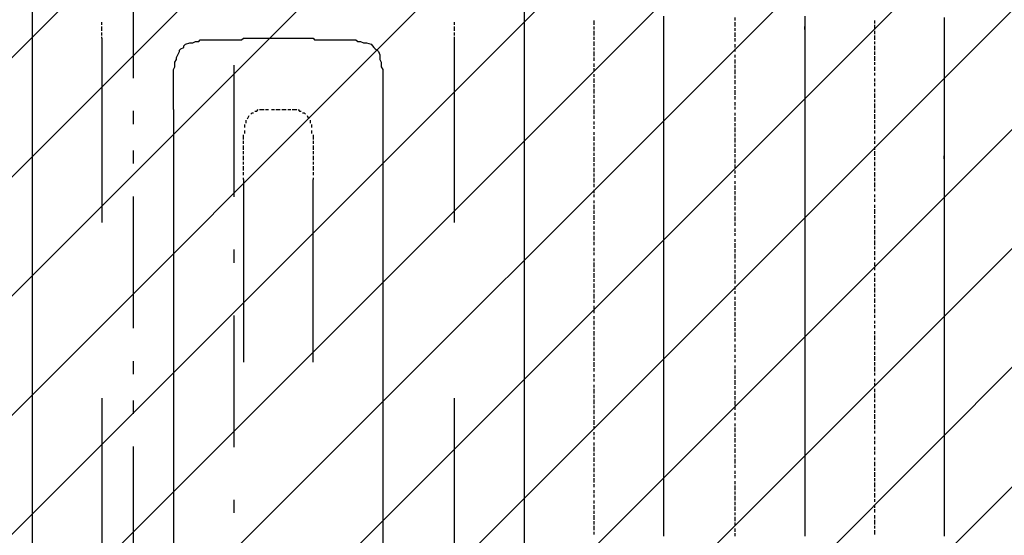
# Model space of a CAD drawing. Extents: x 997 to 109698, y 921 to 94021.
# Tile 433 of 656: x 21374 to 24181, y 41620 to 43089. Entities that reach past the tile are written whole.
import ezdxf

# ---------------------------------------------------------------- set-up
doc = ezdxf.new("R2010")
doc.units = 0
doc.header["$MEASUREMENT"] = 0
for name, color, linetype in [('12', 7, 'CONTINUOUS'), ('28', 7, 'CONTINUOUS'), ('40', 7, 'CONTINUOUS')]:
    doc.layers.add(name, color=color, linetype=linetype)

msp = doc.modelspace()

# ---------------------------------------------------------------- linework, layer by layer
at = {"layer": '12', "color": 5}
for p, q in [((21409.630503, 43234.563401), (21409.630503, 42459.563401)), ((22811.630503, 43234.563401), (22811.630503, 42459.563401)), ((23209.630503, 43098.563401), (23209.630503, 43086.563401)), ((23209.630503, 43086.563401), (23209.630503, 43077.563401)), ((23611.630503, 43098.563401), (23611.630503, 43086.563401)), ((23611.630503, 43086.563401), (23611.630503, 43077.563401)), ((24009.630503, 43094.563401), (24009.630503, 43086.563401)), ((24009.630503, 43086.563401), (24009.630503, 43073.563401)), ((23209.630503, 43077.563401), (23209.630503, 43069.563401)), ((23209.630503, 43069.563401), (23209.630503, 43056.563401)), ((23209.630503, 43056.563401), (23209.630503, 43047.563401)), ((23611.630503, 43077.563401), (23611.630503, 43069.563401)), ((23611.630503, 43069.563401), (23611.630503, 43056.563401)), ((23611.630503, 43056.563401), (23611.630503, 43047.563401)), ((24009.630503, 43073.563401), (24009.630503, 43064.563401)), ((24009.630503, 43064.563401), (24009.630503, 43056.563401)), ((24009.630503, 43056.563401), (24009.630503, 43043.563401)), ((21867.630503, 43022.563401), (21875.630503, 43026.563401)), ((21875.630503, 43026.563401), (21884.630503, 43026.563401)), ((21896.630503, 43031.563401), (21905.630503, 43031.563401)), ((21905.630503, 43031.563401), (21913.630503, 43031.563401)), ((21913.630503, 43031.563401), (21926.630503, 43031.563401)), ((21926.630503, 43031.563401), (21934.630503, 43031.563401)), ((21934.630503, 43031.563401), (21947.630503, 43031.563401)), ((21947.630503, 43031.563401), (21956.630503, 43031.563401)), ((21956.630503, 43031.563401), (21964.630503, 43031.563401)), ((21964.630503, 43031.563401), (21977.630503, 43031.563401)), ((21977.630503, 43031.563401), (21985.630503, 43031.563401)), ((21985.630503, 43031.563401), (21994.630503, 43031.563401)), ((21994.630503, 43031.563401), (22006.630503, 43031.563401)), ((22006.630503, 43031.563401), (22011.630503, 43035.563401)), ((22011.630503, 43035.563401), (22019.630503, 43035.563401)), ((22019.630503, 43035.563401), (22032.630503, 43035.563401)), ((22032.630503, 43035.563401), (22040.630503, 43035.563401)), ((22040.630503, 43035.563401), (22049.630503, 43035.563401)), ((22049.630503, 43035.563401), (22061.630503, 43035.563401)), ((22061.630503, 43035.563401), (22070.630503, 43035.563401)), ((22070.630503, 43035.563401), (22078.630503, 43035.563401)), ((22078.630503, 43035.563401), (22091.630503, 43035.563401)), ((22091.630503, 43035.563401), (22100.630503, 43035.563401)), ((22100.630503, 43035.563401), (22112.630503, 43035.563401)), ((22112.630503, 43035.563401), (22121.630503, 43035.563401)), ((22121.630503, 43035.563401), (22129.630503, 43035.563401)), ((22129.630503, 43035.563401), (22142.630503, 43035.563401)), ((22142.630503, 43035.563401), (22150.630503, 43035.563401)), ((22150.630503, 43035.563401), (22159.630503, 43035.563401)), ((22159.630503, 43035.563401), (22171.630503, 43035.563401)), ((22171.630503, 43035.563401), (22180.630503, 43035.563401)), ((22180.630503, 43035.563401), (22188.630503, 43035.563401)), ((22188.630503, 43035.563401), (22201.630503, 43035.563401)), ((22201.630503, 43035.563401), (22210.630503, 43035.563401)), ((22210.630503, 43035.563401), (22214.630503, 43031.563401)), ((22214.630503, 43031.563401), (22227.630503, 43031.563401)), ((22227.630503, 43031.563401), (22235.630503, 43031.563401)), ((22235.630503, 43031.563401), (22243.630503, 43031.563401)), ((22243.630503, 43031.563401), (22256.630503, 43031.563401)), ((22256.630503, 43031.563401), (22265.630503, 43031.563401)), ((22265.630503, 43031.563401), (22277.630503, 43031.563401)), ((22277.630503, 43031.563401), (22286.630503, 43031.563401)), ((22286.630503, 43031.563401), (22294.630503, 43031.563401)), ((22294.630503, 43031.563401), (22307.630503, 43031.563401)), ((22307.630503, 43031.563401), (22315.630503, 43031.563401)), ((22315.630503, 43031.563401), (22324.630503, 43031.563401)), ((22337.630503, 43026.563401), (22345.630503, 43026.563401)), ((22345.630503, 43026.563401), (22353.630503, 43022.563401)), ((23209.630503, 43047.563401), (23209.630503, 43039.563401)), ((23209.630503, 43039.563401), (23209.630503, 43026.563401)), ((23209.630503, 43026.563401), (23209.630503, 43018.563401)), ((23611.630503, 43047.563401), (23611.630503, 43039.563401)), ((23611.630503, 43039.563401), (23611.630503, 43026.563401)), ((23611.630503, 43026.563401), (23611.630503, 43018.563401)), ((24009.630503, 43043.563401), (24009.630503, 43035.563401)), ((24009.630503, 43035.563401), (24009.630503, 43026.563401)), ((24009.630503, 43026.563401), (24009.630503, 43014.563401)), ((21824.630503, 42988.563401), (21829.630503, 42997.563401)), ((21833.630503, 43005.563401), (21841.630503, 43009.563401)), ((21846.630503, 43018.563401), (21858.630503, 43022.563401)), ((21858.630503, 43022.563401), (21867.630503, 43022.563401)), ((22353.630503, 43022.563401), (22362.630503, 43022.563401)), ((22362.630503, 43022.563401), (22375.630503, 43018.563401)), ((22383.630503, 43009.563401), (22387.630503, 43005.563401)), ((22396.630503, 42997.563401), (22400.630503, 42988.563401)), ((23209.630503, 43018.563401), (23209.630503, 43009.563401)), ((23209.630503, 43009.563401), (23209.630503, 42997.563401)), ((23209.630503, 42997.563401), (23209.630503, 42988.563401)), ((23611.630503, 43018.563401), (23611.630503, 43009.563401)), ((23611.630503, 43009.563401), (23611.630503, 42997.563401)), ((23611.630503, 42997.563401), (23611.630503, 42988.563401)), ((24009.630503, 43014.563401), (24009.630503, 43005.563401)), ((24009.630503, 43005.563401), (24009.630503, 42997.563401)), ((24009.630503, 42997.563401), (24009.630503, 42984.563401)), ((21816.630503, 42967.563401), (21820.630503, 42975.563401)), ((21816.630503, 42959.563401), (21816.630503, 42967.563401)), ((22400.630503, 42988.563401), (22400.630503, 42975.563401)), ((22400.630503, 42975.563401), (22404.630503, 42967.563401)), ((22404.630503, 42967.563401), (22404.630503, 42959.563401)), ((23209.630503, 42988.563401), (23209.630503, 42975.563401)), ((23209.630503, 42975.563401), (23209.630503, 42967.563401)), ((23209.630503, 42967.563401), (23209.630503, 42959.563401)), ((23611.630503, 42988.563401), (23611.630503, 42975.563401)), ((23611.630503, 42975.563401), (23611.630503, 42967.563401)), ((23611.630503, 42967.563401), (23611.630503, 42959.563401)), ((24009.630503, 42984.563401), (24009.630503, 42975.563401)), ((24009.630503, 42975.563401), (24009.630503, 42963.563401)), ((21812.630503, 42937.563401), (21812.630503, 42946.563401)), ((22409.630503, 42946.563401), (22409.630503, 42937.563401)), ((23209.630503, 42959.563401), (23209.630503, 42946.563401)), ((23209.630503, 42946.563401), (23209.630503, 42937.563401)), ((23611.630503, 42959.563401), (23611.630503, 42946.563401)), ((23611.630503, 42946.563401), (23611.630503, 42937.563401)), ((24009.630503, 42963.563401), (24009.630503, 42954.563401)), ((24009.630503, 42954.563401), (24009.630503, 42946.563401)), ((24009.630503, 42946.563401), (24009.630503, 42933.563401)), ((21812.630503, 42929.563401), (21812.630503, 42937.563401)), ((21812.630503, 42916.563401), (21812.630503, 42929.563401)), ((21812.630503, 42908.563401), (21812.630503, 42916.563401)), ((22409.630503, 42937.563401), (22409.630503, 42929.563401)), ((22409.630503, 42929.563401), (22409.630503, 42916.563401)), ((22409.630503, 42916.563401), (22409.630503, 42908.563401)), ((23209.630503, 42937.563401), (23209.630503, 42929.563401)), ((23209.630503, 42929.563401), (23209.630503, 42916.563401)), ((23209.630503, 42916.563401), (23209.630503, 42908.563401)), ((23611.630503, 42937.563401), (23611.630503, 42929.563401)), ((23611.630503, 42929.563401), (23611.630503, 42916.563401)), ((23611.630503, 42916.563401), (23611.630503, 42908.563401)), ((24009.630503, 42933.563401), (24009.630503, 42925.563401)), ((24009.630503, 42925.563401), (24009.630503, 42916.563401)), ((24009.630503, 42916.563401), (24009.630503, 42904.563401)), ((21812.630503, 42899.563401), (21812.630503, 42908.563401)), ((21812.630503, 42887.563401), (21812.630503, 42899.563401)), ((21812.630503, 42878.563401), (21812.630503, 42887.563401)), ((22409.630503, 42908.563401), (22409.630503, 42899.563401)), ((22409.630503, 42899.563401), (22409.630503, 42887.563401)), ((22409.630503, 42887.563401), (22409.630503, 42878.563401)), ((23209.630503, 42908.563401), (23209.630503, 42899.563401)), ((23209.630503, 42899.563401), (23209.630503, 42887.563401)), ((23209.630503, 42887.563401), (23209.630503, 42878.563401)), ((23611.630503, 42908.563401), (23611.630503, 42899.563401)), ((23611.630503, 42899.563401), (23611.630503, 42887.563401)), ((23611.630503, 42887.563401), (23611.630503, 42878.563401)), ((24009.630503, 42904.563401), (24009.630503, 42895.563401)), ((24009.630503, 42895.563401), (24009.630503, 42887.563401)), ((24009.630503, 42887.563401), (24009.630503, 42874.563401)), ((21812.630503, 42870.563401), (21812.630503, 42878.563401)), ((21812.630503, 42857.563401), (21812.630503, 42870.563401)), ((21812.630503, 42849.563401), (21812.630503, 42857.563401)), ((22409.630503, 42878.563401), (22409.630503, 42870.563401)), ((22409.630503, 42870.563401), (22409.630503, 42857.563401)), ((22409.630503, 42857.563401), (22409.630503, 42849.563401)), ((23209.630503, 42878.563401), (23209.630503, 42865.563401)), ((23209.630503, 42865.563401), (23209.630503, 42857.563401)), ((23209.630503, 42857.563401), (23209.630503, 42849.563401)), ((23611.630503, 42878.563401), (23611.630503, 42865.563401)), ((23611.630503, 42865.563401), (23611.630503, 42857.563401)), ((23611.630503, 42857.563401), (23611.630503, 42849.563401)), ((24009.630503, 42874.563401), (24009.630503, 42865.563401)), ((24009.630503, 42865.563401), (24009.630503, 42853.563401)), ((21812.630503, 42836.563401), (21812.630503, 42849.563401)), ((21812.630503, 42832.563401), (21812.630503, 42836.563401)), ((21812.630503, 42832.563401), (21812.630503, 42061.563401)), ((22409.630503, 42849.563401), (22409.630503, 42836.563401)), ((22409.630503, 42836.563401), (22409.630503, 42832.563401)), ((22409.630503, 42832.563401), (22409.630503, 42061.563401)), ((23209.630503, 42849.563401), (23209.630503, 42836.563401)), ((23209.630503, 42836.563401), (23209.630503, 42827.563401)), ((23209.630503, 42827.563401), (23209.630503, 42819.563401)), ((23611.630503, 42849.563401), (23611.630503, 42836.563401)), ((23611.630503, 42836.563401), (23611.630503, 42827.563401)), ((23611.630503, 42827.563401), (23611.630503, 42819.563401)), ((24009.630503, 42853.563401), (24009.630503, 42844.563401)), ((24009.630503, 42844.563401), (24009.630503, 42836.563401)), ((24009.630503, 42836.563401), (24009.630503, 42823.563401)), ((23209.630503, 42819.563401), (23209.630503, 42806.563401)), ((23209.630503, 42806.563401), (23209.630503, 42798.563401)), ((23611.630503, 42819.563401), (23611.630503, 42806.563401)), ((23611.630503, 42806.563401), (23611.630503, 42798.563401)), ((24009.630503, 42823.563401), (24009.630503, 42815.563401)), ((24009.630503, 42815.563401), (24009.630503, 42806.563401)), ((24009.630503, 42806.563401), (24009.630503, 42793.563401)), ((23209.630503, 42798.563401), (23209.630503, 42789.563401)), ((23209.630503, 42789.563401), (23209.630503, 42777.563401)), ((23209.630503, 42777.563401), (23209.630503, 42768.563401)), ((23611.630503, 42798.563401), (23611.630503, 42789.563401)), ((23611.630503, 42789.563401), (23611.630503, 42777.563401)), ((23611.630503, 42777.563401), (23611.630503, 42768.563401)), ((24009.630503, 42793.563401), (24009.630503, 42785.563401)), ((24009.630503, 42785.563401), (24009.630503, 42777.563401)), ((24009.630503, 42777.563401), (24009.630503, 42764.563401)), ((23209.630503, 42768.563401), (23209.630503, 42755.563401)), ((23209.630503, 42755.563401), (23209.630503, 42747.563401)), ((23209.630503, 42747.563401), (23209.630503, 42738.563401)), ((23611.630503, 42768.563401), (23611.630503, 42755.563401)), ((23611.630503, 42755.563401), (23611.630503, 42747.563401)), ((23611.630503, 42747.563401), (23611.630503, 42738.563401)), ((24009.630503, 42764.563401), (24009.630503, 42755.563401)), ((24009.630503, 42755.563401), (24009.630503, 42747.563401)), ((24009.630503, 42747.563401), (24009.630503, 42734.563401)), ((23209.630503, 42738.563401), (23209.630503, 42726.563401)), ((23209.630503, 42726.563401), (23209.630503, 42717.563401)), ((23209.630503, 42717.563401), (23209.630503, 42709.563401)), ((23611.630503, 42738.563401), (23611.630503, 42726.563401)), ((23611.630503, 42726.563401), (23611.630503, 42717.563401)), ((23611.630503, 42717.563401), (23611.630503, 42709.563401)), ((24009.630503, 42734.563401), (24009.630503, 42726.563401)), ((24009.630503, 42726.563401), (24009.630503, 42713.563401)), ((23209.630503, 42709.563401), (23209.630503, 42696.563401)), ((23209.630503, 42696.563401), (23209.630503, 42688.563401)), ((23209.630503, 42688.563401), (23209.630503, 42679.563401)), ((23611.630503, 42709.563401), (23611.630503, 42696.563401)), ((23611.630503, 42696.563401), (23611.630503, 42688.563401)), ((23611.630503, 42688.563401), (23611.630503, 42679.563401)), ((24009.630503, 42713.563401), (24009.630503, 42705.563401)), ((24009.630503, 42705.563401), (24009.630503, 42696.563401)), ((24009.630503, 42696.563401), (24009.630503, 42683.563401)), ((23209.630503, 42679.563401), (23209.630503, 42666.563401)), ((23209.630503, 42666.563401), (23209.630503, 42658.563401)), ((23611.630503, 42679.563401), (23611.630503, 42666.563401)), ((23611.630503, 42666.563401), (23611.630503, 42658.563401)), ((24009.630503, 42683.563401), (24009.630503, 42675.563401)), ((24009.630503, 42675.563401), (24009.630503, 42666.563401)), ((24009.630503, 42666.563401), (24009.630503, 42654.563401)), ((23209.630503, 42658.563401), (23209.630503, 42645.563401)), ((23209.630503, 42645.563401), (23209.630503, 42637.563401)), ((23209.630503, 42637.563401), (23209.630503, 42628.563401)), ((23611.630503, 42658.563401), (23611.630503, 42645.563401)), ((23611.630503, 42645.563401), (23611.630503, 42637.563401)), ((23611.630503, 42637.563401), (23611.630503, 42628.563401)), ((24009.630503, 42654.563401), (24009.630503, 42645.563401)), ((24009.630503, 42645.563401), (24009.630503, 42637.563401)), ((24009.630503, 42637.563401), (24009.630503, 42624.563401)), ((23209.630503, 42628.563401), (23209.630503, 42616.563401)), ((23209.630503, 42616.563401), (23209.630503, 42607.563401)), ((23209.630503, 42607.563401), (23209.630503, 42599.563401)), ((23611.630503, 42628.563401), (23611.630503, 42616.563401)), ((23611.630503, 42616.563401), (23611.630503, 42607.563401)), ((23611.630503, 42607.563401), (23611.630503, 42599.563401)), ((24009.630503, 42624.563401), (24009.630503, 42616.563401)), ((24009.630503, 42616.563401), (24009.630503, 42603.563401)), ((24009.630503, 42603.563401), (24009.630503, 42594.563401)), ((23209.630503, 42599.563401), (23209.630503, 42586.563401)), ((23209.630503, 42586.563401), (23209.630503, 42578.563401)), ((23209.630503, 42578.563401), (23209.630503, 42569.563401)), ((23611.630503, 42599.563401), (23611.630503, 42586.563401)), ((23611.630503, 42586.563401), (23611.630503, 42578.563401)), ((23611.630503, 42578.563401), (23611.630503, 42569.563401)), ((24009.630503, 42594.563401), (24009.630503, 42586.563401)), ((24009.630503, 42586.563401), (24009.630503, 42573.563401)), ((23209.630503, 42569.563401), (23209.630503, 42556.563401)), ((23209.630503, 42556.563401), (23209.630503, 42548.563401)), ((23209.630503, 42548.563401), (23209.630503, 42535.563401)), ((23611.630503, 42569.563401), (23611.630503, 42556.563401)), ((23611.630503, 42556.563401), (23611.630503, 42548.563401)), ((23611.630503, 42548.563401), (23611.630503, 42535.563401)), ((24009.630503, 42573.563401), (24009.630503, 42565.563401)), ((24009.630503, 42565.563401), (24009.630503, 42556.563401)), ((24009.630503, 42556.563401), (24009.630503, 42544.563401)), ((23209.630503, 42535.563401), (23209.630503, 42527.563401)), ((23209.630503, 42527.563401), (23209.630503, 42518.563401)), ((23209.630503, 42518.563401), (23209.630503, 42506.563401)), ((23611.630503, 42535.563401), (23611.630503, 42527.563401)), ((23611.630503, 42527.563401), (23611.630503, 42518.563401)), ((23611.630503, 42518.563401), (23611.630503, 42506.563401)), ((24009.630503, 42544.563401), (24009.630503, 42535.563401)), ((24009.630503, 42535.563401), (24009.630503, 42527.563401)), ((24009.630503, 42527.563401), (24009.630503, 42514.563401)), ((23209.630503, 42506.563401), (23209.630503, 42497.563401)), ((23209.630503, 42497.563401), (23209.630503, 42489.563401)), ((23611.630503, 42506.563401), (23611.630503, 42497.563401)), ((23611.630503, 42497.563401), (23611.630503, 42489.563401)), ((24009.630503, 42514.563401), (24009.630503, 42506.563401)), ((24009.630503, 42506.563401), (24009.630503, 42493.563401)), ((24009.630503, 42493.563401), (24009.630503, 42484.563401)), ((23209.630503, 42489.563401), (23209.630503, 42476.563401)), ((23209.630503, 42476.563401), (23209.630503, 42467.563401)), ((23209.630503, 42467.563401), (23209.630503, 42459.563401)), ((23611.630503, 42489.563401), (23611.630503, 42476.563401)), ((23611.630503, 42476.563401), (23611.630503, 42467.563401)), ((23611.630503, 42467.563401), (23611.630503, 42459.563401)), ((24009.630503, 42484.563401), (24009.630503, 42476.563401)), ((24009.630503, 42476.563401), (24009.630503, 42463.563401)), ((24009.630503, 42463.563401), (24009.630503, 42455.563401)), ((21409.630503, 42459.563401), (21409.630503, 41460.563401)), ((22811.630503, 42459.563401), (22811.630503, 41460.563401)), ((23209.630503, 42459.563401), (23209.630503, 42446.563401)), ((23209.630503, 42446.563401), (23209.630503, 42438.563401)), ((23209.630503, 42438.563401), (23209.630503, 42429.563401)), ((23611.630503, 42459.563401), (23611.630503, 42446.563401)), ((23611.630503, 42446.563401), (23611.630503, 42438.563401)), ((23611.630503, 42438.563401), (23611.630503, 42429.563401)), ((24009.630503, 42455.563401), (24009.630503, 42446.563401)), ((24009.630503, 42446.563401), (24009.630503, 42434.563401)), ((24009.630503, 42434.563401), (24009.630503, 42425.563401)), ((23209.630503, 42429.563401), (23209.630503, 42417.563401)), ((23209.630503, 42417.563401), (23209.630503, 42408.563401)), ((23209.630503, 42408.563401), (23209.630503, 42396.563401)), ((23611.630503, 42429.563401), (23611.630503, 42417.563401)), ((23611.630503, 42417.563401), (23611.630503, 42408.563401)), ((23611.630503, 42408.563401), (23611.630503, 42396.563401)), ((24009.630503, 42425.563401), (24009.630503, 42417.563401)), ((24009.630503, 42417.563401), (24009.630503, 42404.563401)), ((23209.630503, 42396.563401), (23209.630503, 42387.563401)), ((23209.630503, 42387.563401), (23209.630503, 42379.563401)), ((23209.630503, 42379.563401), (23209.630503, 42366.563401)), ((23611.630503, 42396.563401), (23611.630503, 42387.563401)), ((23611.630503, 42387.563401), (23611.630503, 42379.563401)), ((23611.630503, 42379.563401), (23611.630503, 42366.563401)), ((24009.630503, 42404.563401), (24009.630503, 42396.563401)), ((24009.630503, 42396.563401), (24009.630503, 42383.563401)), ((24009.630503, 42383.563401), (24009.630503, 42374.563401)), ((23209.630503, 42366.563401), (23209.630503, 42357.563401)), ((23209.630503, 42357.563401), (23209.630503, 42349.563401)), ((23611.630503, 42366.563401), (23611.630503, 42357.563401)), ((23611.630503, 42357.563401), (23611.630503, 42349.563401)), ((24009.630503, 42374.563401), (24009.630503, 42366.563401)), ((24009.630503, 42366.563401), (24009.630503, 42353.563401)), ((24009.630503, 42353.563401), (24009.630503, 42345.563401)), ((23209.630503, 42349.563401), (23209.630503, 42336.563401)), ((23209.630503, 42336.563401), (23209.630503, 42328.563401)), ((23209.630503, 42328.563401), (23209.630503, 42319.563401)), ((23611.630503, 42349.563401), (23611.630503, 42336.563401)), ((23611.630503, 42336.563401), (23611.630503, 42328.563401)), ((23611.630503, 42328.563401), (23611.630503, 42319.563401)), ((24009.630503, 42345.563401), (24009.630503, 42336.563401)), ((24009.630503, 42336.563401), (24009.630503, 42324.563401)), ((24009.630503, 42324.563401), (24009.630503, 42315.563401)), ((23209.630503, 42319.563401), (23209.630503, 42307.563401)), ((23209.630503, 42307.563401), (23209.630503, 42298.563401)), ((23209.630503, 42298.563401), (23209.630503, 42285.563401)), ((23611.630503, 42319.563401), (23611.630503, 42307.563401)), ((23611.630503, 42307.563401), (23611.630503, 42298.563401)), ((23611.630503, 42298.563401), (23611.630503, 42285.563401)), ((24009.630503, 42315.563401), (24009.630503, 42307.563401)), ((24009.630503, 42307.563401), (24009.630503, 42294.563401)), ((24009.630503, 42294.563401), (24009.630503, 42285.563401)), ((23209.630503, 42285.563401), (23209.630503, 42277.563401)), ((23209.630503, 42277.563401), (23209.630503, 42269.563401)), ((23209.630503, 42269.563401), (23209.630503, 42256.563401)), ((23611.630503, 42285.563401), (23611.630503, 42277.563401)), ((23611.630503, 42277.563401), (23611.630503, 42269.563401)), ((23611.630503, 42269.563401), (23611.630503, 42256.563401)), ((24009.630503, 42285.563401), (24009.630503, 42273.563401)), ((24009.630503, 42273.563401), (24009.630503, 42264.563401)), ((23209.630503, 42256.563401), (23209.630503, 42247.563401)), ((23209.630503, 42247.563401), (23209.630503, 42239.563401)), ((23209.630503, 42239.563401), (23209.630503, 42226.563401)), ((23611.630503, 42256.563401), (23611.630503, 42247.563401)), ((23611.630503, 42247.563401), (23611.630503, 42239.563401)), ((23611.630503, 42239.563401), (23611.630503, 42226.563401)), ((24009.630503, 42264.563401), (24009.630503, 42256.563401)), ((24009.630503, 42256.563401), (24009.630503, 42243.563401)), ((24009.630503, 42243.563401), (24009.630503, 42235.563401)), ((23209.630503, 42226.563401), (23209.630503, 42218.563401)), ((23209.630503, 42218.563401), (23209.630503, 42209.563401)), ((23611.630503, 42226.563401), (23611.630503, 42218.563401)), ((23611.630503, 42218.563401), (23611.630503, 42209.563401)), ((24009.630503, 42235.563401), (24009.630503, 42226.563401)), ((24009.630503, 42226.563401), (24009.630503, 42213.563401)), ((24009.630503, 42213.563401), (24009.630503, 42205.563401)), ((23209.630503, 42209.563401), (23209.630503, 42197.563401)), ((23209.630503, 42197.563401), (23209.630503, 42188.563401)), ((23209.630503, 42188.563401), (23209.630503, 42175.563401)), ((23611.630503, 42209.563401), (23611.630503, 42197.563401)), ((23611.630503, 42197.563401), (23611.630503, 42188.563401)), ((23611.630503, 42188.563401), (23611.630503, 42175.563401)), ((24009.630503, 42205.563401), (24009.630503, 42197.563401)), ((24009.630503, 42197.563401), (24009.630503, 42184.563401)), ((24009.630503, 42184.563401), (24009.630503, 42175.563401)), ((23209.630503, 42175.563401), (23209.630503, 42167.563401)), ((23209.630503, 42167.563401), (23209.630503, 42158.563401)), ((23209.630503, 42158.563401), (23209.630503, 42146.563401)), ((23611.630503, 42175.563401), (23611.630503, 42167.563401)), ((23611.630503, 42167.563401), (23611.630503, 42158.563401)), ((23611.630503, 42158.563401), (23611.630503, 42146.563401)), ((24009.630503, 42175.563401), (24009.630503, 42163.563401)), ((24009.630503, 42163.563401), (24009.630503, 42154.563401)), ((24009.630503, 42154.563401), (24009.630503, 42146.563401)), ((23209.630503, 42146.563401), (23209.630503, 42137.563401)), ((23209.630503, 42137.563401), (23209.630503, 42129.563401)), ((23209.630503, 42129.563401), (23209.630503, 42116.563401)), ((23611.630503, 42146.563401), (23611.630503, 42137.563401)), ((23611.630503, 42137.563401), (23611.630503, 42129.563401)), ((23611.630503, 42129.563401), (23611.630503, 42116.563401)), ((24009.630503, 42146.563401), (24009.630503, 42133.563401)), ((24009.630503, 42133.563401), (24009.630503, 42125.563401)), ((23209.630503, 42116.563401), (23209.630503, 42108.563401)), ((23209.630503, 42108.563401), (23209.630503, 42099.563401)), ((23209.630503, 42099.563401), (23209.630503, 42086.563401)), ((23611.630503, 42116.563401), (23611.630503, 42108.563401)), ((23611.630503, 42108.563401), (23611.630503, 42099.563401)), ((23611.630503, 42099.563401), (23611.630503, 42086.563401)), ((24009.630503, 42125.563401), (24009.630503, 42116.563401)), ((24009.630503, 42116.563401), (24009.630503, 42103.563401)), ((24009.630503, 42103.563401), (24009.630503, 42095.563401)), ((23209.630503, 42086.563401), (23209.630503, 42078.563401)), ((23209.630503, 42078.563401), (23209.630503, 42065.563401)), ((23611.630503, 42086.563401), (23611.630503, 42078.563401)), ((23611.630503, 42078.563401), (23611.630503, 42065.563401)), ((24009.630503, 42095.563401), (24009.630503, 42086.563401)), ((24009.630503, 42086.563401), (24009.630503, 42074.563401)), ((24009.630503, 42074.563401), (24009.630503, 42065.563401)), ((21812.630503, 42061.563401), (21812.630503, 41062.563401)), ((22409.630503, 42061.563401), (22409.630503, 41062.563401)), ((23209.630503, 42065.563401), (23209.630503, 42057.563401)), ((23209.630503, 42057.563401), (23209.630503, 42048.563401)), ((23209.630503, 42048.563401), (23209.630503, 42036.563401)), ((23611.630503, 42065.563401), (23611.630503, 42057.563401)), ((23611.630503, 42057.563401), (23611.630503, 42048.563401)), ((23611.630503, 42048.563401), (23611.630503, 42036.563401)), ((24009.630503, 42065.563401), (24009.630503, 42057.563401)), ((24009.630503, 42057.563401), (24009.630503, 42044.563401)), ((24009.630503, 42044.563401), (24009.630503, 42036.563401)), ((23209.630503, 42036.563401), (23209.630503, 42027.563401)), ((23209.630503, 42027.563401), (23209.630503, 42019.563401)), ((23209.630503, 42019.563401), (23209.630503, 42006.563401)), ((23611.630503, 42036.563401), (23611.630503, 42027.563401)), ((23611.630503, 42027.563401), (23611.630503, 42019.563401)), ((23611.630503, 42019.563401), (23611.630503, 42006.563401)), ((24009.630503, 42036.563401), (24009.630503, 42023.563401)), ((24009.630503, 42023.563401), (24009.630503, 42015.563401)), ((24009.630503, 42015.563401), (24009.630503, 42006.563401)), ((23209.630503, 42006.563401), (23209.630503, 41998.563401)), ((23209.630503, 41998.563401), (23209.630503, 41989.563401)), ((23209.630503, 41989.563401), (23209.630503, 41976.563401)), ((23611.630503, 42006.563401), (23611.630503, 41998.563401)), ((23611.630503, 41998.563401), (23611.630503, 41989.563401)), ((23611.630503, 41989.563401), (23611.630503, 41976.563401)), ((24009.630503, 42006.563401), (24009.630503, 41993.563401)), ((24009.630503, 41993.563401), (24009.630503, 41985.563401)), ((24009.630503, 41985.563401), (24009.630503, 41976.563401)), ((23209.630503, 41976.563401), (23209.630503, 41968.563401)), ((23209.630503, 41968.563401), (23209.630503, 41955.563401)), ((23611.630503, 41976.563401), (23611.630503, 41968.563401)), ((23611.630503, 41968.563401), (23611.630503, 41955.563401)), ((24009.630503, 41976.563401), (24009.630503, 41964.563401)), ((24009.630503, 41964.563401), (24009.630503, 41955.563401)), ((23209.630503, 41955.563401), (23209.630503, 41947.563401)), ((23209.630503, 41947.563401), (23209.630503, 41938.563401)), ((23209.630503, 41938.563401), (23209.630503, 41926.563401)), ((23611.630503, 41955.563401), (23611.630503, 41947.563401)), ((23611.630503, 41947.563401), (23611.630503, 41938.563401)), ((23611.630503, 41938.563401), (23611.630503, 41926.563401)), ((24009.630503, 41955.563401), (24009.630503, 41947.563401)), ((24009.630503, 41947.563401), (24009.630503, 41934.563401)), ((24009.630503, 41934.563401), (24009.630503, 41926.563401)), ((23209.630503, 41926.563401), (23209.630503, 41917.563401)), ((23209.630503, 41917.563401), (23209.630503, 41909.563401)), ((23209.630503, 41909.563401), (23209.630503, 41896.563401)), ((23611.630503, 41926.563401), (23611.630503, 41917.563401)), ((23611.630503, 41917.563401), (23611.630503, 41909.563401)), ((23611.630503, 41909.563401), (23611.630503, 41896.563401)), ((24009.630503, 41926.563401), (24009.630503, 41913.563401)), ((24009.630503, 41913.563401), (24009.630503, 41904.563401)), ((24009.630503, 41904.563401), (24009.630503, 41896.563401)), ((23209.630503, 41896.563401), (23209.630503, 41888.563401)), ((23209.630503, 41888.563401), (23209.630503, 41879.563401)), ((23209.630503, 41879.563401), (23209.630503, 41866.563401)), ((23611.630503, 41896.563401), (23611.630503, 41888.563401)), ((23611.630503, 41888.563401), (23611.630503, 41879.563401)), ((23611.630503, 41879.563401), (23611.630503, 41866.563401)), ((24009.630503, 41896.563401), (24009.630503, 41883.563401)), ((24009.630503, 41883.563401), (24009.630503, 41875.563401)), ((24009.630503, 41875.563401), (24009.630503, 41866.563401)), ((23209.630503, 41866.563401), (23209.630503, 41858.563401)), ((23209.630503, 41858.563401), (23209.630503, 41849.563401)), ((23209.630503, 41849.563401), (23209.630503, 41837.563401)), ((23611.630503, 41866.563401), (23611.630503, 41858.563401)), ((23611.630503, 41858.563401), (23611.630503, 41849.563401)), ((23611.630503, 41849.563401), (23611.630503, 41837.563401)), ((24009.630503, 41866.563401), (24009.630503, 41854.563401)), ((24009.630503, 41854.563401), (24009.630503, 41845.563401)), ((24009.630503, 41845.563401), (24009.630503, 41837.563401)), ((23209.630503, 41837.563401), (23209.630503, 41828.563401)), ((23209.630503, 41828.563401), (23209.630503, 41816.563401)), ((23611.630503, 41837.563401), (23611.630503, 41828.563401)), ((23611.630503, 41828.563401), (23611.630503, 41816.563401)), ((24009.630503, 41837.563401), (24009.630503, 41824.563401)), ((24009.630503, 41824.563401), (24009.630503, 41816.563401)), ((23209.630503, 41816.563401), (23209.630503, 41807.563401)), ((23209.630503, 41807.563401), (23209.630503, 41799.563401)), ((23209.630503, 41799.563401), (23209.630503, 41786.563401)), ((23611.630503, 41816.563401), (23611.630503, 41807.563401)), ((23611.630503, 41807.563401), (23611.630503, 41799.563401)), ((23611.630503, 41799.563401), (23611.630503, 41786.563401)), ((24009.630503, 41816.563401), (24009.630503, 41803.563401)), ((24009.630503, 41803.563401), (24009.630503, 41794.563401)), ((24009.630503, 41794.563401), (24009.630503, 41786.563401)), ((23209.630503, 41786.563401), (23209.630503, 41777.563401)), ((23209.630503, 41777.563401), (23209.630503, 41769.563401)), ((23209.630503, 41769.563401), (23209.630503, 41756.563401)), ((23611.630503, 41786.563401), (23611.630503, 41777.563401)), ((23611.630503, 41777.563401), (23611.630503, 41769.563401)), ((23611.630503, 41769.563401), (23611.630503, 41756.563401)), ((24009.630503, 41786.563401), (24009.630503, 41773.563401)), ((24009.630503, 41773.563401), (24009.630503, 41765.563401)), ((24009.630503, 41765.563401), (24009.630503, 41756.563401)), ((23209.630503, 41756.563401), (23209.630503, 41748.563401)), ((23209.630503, 41748.563401), (23209.630503, 41739.563401)), ((23209.630503, 41739.563401), (23209.630503, 41727.563401)), ((23611.630503, 41756.563401), (23611.630503, 41748.563401)), ((23611.630503, 41748.563401), (23611.630503, 41739.563401)), ((23611.630503, 41739.563401), (23611.630503, 41727.563401)), ((24009.630503, 41756.563401), (24009.630503, 41744.563401)), ((24009.630503, 41744.563401), (24009.630503, 41735.563401)), ((24009.630503, 41735.563401), (24009.630503, 41727.563401)), ((23209.630503, 41727.563401), (23209.630503, 41718.563401)), ((23209.630503, 41718.563401), (23209.630503, 41705.563401)), ((23209.630503, 41705.563401), (23209.630503, 41697.563401)), ((23611.630503, 41727.563401), (23611.630503, 41718.563401)), ((23611.630503, 41718.563401), (23611.630503, 41705.563401)), ((23611.630503, 41705.563401), (23611.630503, 41697.563401)), ((24009.630503, 41727.563401), (24009.630503, 41714.563401)), ((24009.630503, 41714.563401), (24009.630503, 41705.563401)), ((24009.630503, 41705.563401), (24009.630503, 41693.563401)), ((23209.630503, 41697.563401), (23209.630503, 41689.563401)), ((23209.630503, 41689.563401), (23209.630503, 41676.563401)), ((23209.630503, 41676.563401), (23209.630503, 41667.563401)), ((23611.630503, 41697.563401), (23611.630503, 41689.563401)), ((23611.630503, 41689.563401), (23611.630503, 41676.563401)), ((23611.630503, 41676.563401), (23611.630503, 41667.563401)), ((24009.630503, 41693.563401), (24009.630503, 41684.563401)), ((24009.630503, 41684.563401), (24009.630503, 41676.563401)), ((24009.630503, 41676.563401), (24009.630503, 41663.563401)), ((23209.630503, 41667.563401), (23209.630503, 41659.563401)), ((23209.630503, 41659.563401), (23209.630503, 41646.563401)), ((23611.630503, 41667.563401), (23611.630503, 41659.563401)), ((23611.630503, 41659.563401), (23611.630503, 41646.563401)), ((24009.630503, 41663.563401), (24009.630503, 41655.563401)), ((24009.630503, 41655.563401), (24009.630503, 41646.563401)), ((23209.630503, 41646.563401), (23209.630503, 41638.563401)), ((23209.630503, 41638.563401), (23209.630503, 41629.563401)), ((23209.630503, 41629.563401), (23209.630503, 41617.563401)), ((23611.630503, 41646.563401), (23611.630503, 41638.563401)), ((23611.630503, 41638.563401), (23611.630503, 41629.563401)), ((23611.630503, 41629.563401), (23611.630503, 41617.563401)), ((24009.630503, 41646.563401), (24009.630503, 41634.563401)), ((24009.630503, 41634.563401), (24009.630503, 41625.563401)), ((24009.630503, 41625.563401), (24009.630503, 41617.563401))]:
    msp.add_line(p, q, dxfattribs=at)
at = {"layer": '12', "color": 1}
for p, q in [((21608.630503, 43073.563401), (21608.630503, 43081.563401)), ((22612.630503, 43081.563401), (22612.630503, 43073.563401)), ((23010.630503, 43086.563401), (23010.630503, 43073.563401)), ((23412.630503, 43094.563401), (23412.630503, 43086.563401)), ((23412.630503, 43081.563401), (23412.630503, 43069.563401)), ((23810.630503, 43086.563401), (23810.630503, 43077.563401)), ((21608.630503, 43056.563401), (21608.630503, 43069.563401)), ((21608.630503, 43043.563401), (21608.630503, 43052.563401)), ((22612.630503, 43069.563401), (22612.630503, 43056.563401)), ((22612.630503, 43052.563401), (22612.630503, 43043.563401)), ((23010.630503, 43069.563401), (23010.630503, 43060.563401)), ((23010.630503, 43056.563401), (23010.630503, 43043.563401)), ((23412.630503, 43064.563401), (23412.630503, 43056.563401)), ((23412.630503, 43052.563401), (23412.630503, 43039.563401)), ((23810.630503, 43073.563401), (23810.630503, 43060.563401)), ((23810.630503, 43056.563401), (23810.630503, 43047.563401)), ((21608.630503, 43035.563401), (21608.630503, 43039.563401)), ((21608.630503, 43035.563401), (21608.630503, 42510.563401)), ((22612.630503, 43039.563401), (22612.630503, 43035.563401)), ((22612.630503, 43035.563401), (22612.630503, 42510.563401)), ((23010.630503, 43039.563401), (23010.630503, 43031.563401)), ((23010.630503, 43026.563401), (23010.630503, 43014.563401)), ((23412.630503, 43035.563401), (23412.630503, 43026.563401)), ((23810.630503, 43043.563401), (23810.630503, 43031.563401)), ((23810.630503, 43026.563401), (23810.630503, 43018.563401)), ((23010.630503, 43009.563401), (23010.630503, 43001.563401)), ((23010.630503, 42997.563401), (23010.630503, 42984.563401)), ((23412.630503, 43018.563401), (23412.630503, 43009.563401)), ((23412.630503, 43005.563401), (23412.630503, 42997.563401)), ((23810.630503, 43014.563401), (23810.630503, 43001.563401)), ((23810.630503, 42997.563401), (23810.630503, 42988.563401)), ((23010.630503, 42980.563401), (23010.630503, 42971.563401)), ((23412.630503, 42988.563401), (23412.630503, 42980.563401)), ((23412.630503, 42975.563401), (23412.630503, 42963.563401)), ((23810.630503, 42984.563401), (23810.630503, 42971.563401)), ((23810.630503, 42967.563401), (23810.630503, 42959.563401)), ((23010.630503, 42963.563401), (23010.630503, 42954.563401)), ((23010.630503, 42950.563401), (23010.630503, 42942.563401)), ((23412.630503, 42959.563401), (23412.630503, 42950.563401)), ((23412.630503, 42946.563401), (23412.630503, 42933.563401)), ((23810.630503, 42954.563401), (23810.630503, 42942.563401)), ((23010.630503, 42933.563401), (23010.630503, 42925.563401)), ((23010.630503, 42920.563401), (23010.630503, 42908.563401)), ((23412.630503, 42929.563401), (23412.630503, 42920.563401)), ((23412.630503, 42916.563401), (23412.630503, 42904.563401)), ((23810.630503, 42937.563401), (23810.630503, 42929.563401)), ((23810.630503, 42920.563401), (23810.630503, 42912.563401)), ((23010.630503, 42904.563401), (23010.630503, 42895.563401)), ((23010.630503, 42891.563401), (23010.630503, 42878.563401)), ((23412.630503, 42899.563401), (23412.630503, 42891.563401)), ((23412.630503, 42887.563401), (23412.630503, 42874.563401)), ((23810.630503, 42908.563401), (23810.630503, 42899.563401)), ((23810.630503, 42891.563401), (23810.630503, 42882.563401)), ((23010.630503, 42874.563401), (23010.630503, 42865.563401)), ((23010.630503, 42861.563401), (23010.630503, 42849.563401)), ((23412.630503, 42870.563401), (23412.630503, 42861.563401)), ((23810.630503, 42878.563401), (23810.630503, 42865.563401)), ((23810.630503, 42861.563401), (23810.630503, 42853.563401)), ((22057.630503, 42832.563401), (22070.630503, 42832.563401)), ((22074.630503, 42832.563401), (22083.630503, 42832.563401)), ((22091.630503, 42832.563401), (22100.630503, 42832.563401)), ((22104.630503, 42832.563401), (22112.630503, 42832.563401)), ((22112.630503, 42832.563401), (22116.630503, 42832.563401)), ((22121.630503, 42832.563401), (22133.630503, 42832.563401)), ((22138.630503, 42832.563401), (22146.630503, 42832.563401)), ((22150.630503, 42832.563401), (22163.630503, 42832.563401)), ((23010.630503, 42844.563401), (23010.630503, 42836.563401)), ((23010.630503, 42832.563401), (23010.630503, 42819.563401)), ((23412.630503, 42853.563401), (23412.630503, 42844.563401)), ((23412.630503, 42840.563401), (23412.630503, 42832.563401)), ((23810.630503, 42849.563401), (23810.630503, 42836.563401)), ((23810.630503, 42832.563401), (23810.630503, 42823.563401)), ((22019.630503, 42793.563401), (22019.630503, 42802.563401)), ((22023.630503, 42806.563401), (22028.630503, 42815.563401)), ((22193.630503, 42815.563401), (22197.630503, 42806.563401)), ((22201.630503, 42802.563401), (22201.630503, 42793.563401)), ((23010.630503, 42815.563401), (23010.630503, 42806.563401)), ((23412.630503, 42823.563401), (23412.630503, 42815.563401)), ((23412.630503, 42810.563401), (23412.630503, 42798.563401)), ((23810.630503, 42819.563401), (23810.630503, 42806.563401)), ((23810.630503, 42802.563401), (23810.630503, 42793.563401)), ((22015.630503, 42781.563401), (22015.630503, 42789.563401)), ((22015.630503, 42764.563401), (22015.630503, 42772.563401)), ((22205.630503, 42789.563401), (22205.630503, 42781.563401)), ((22205.630503, 42772.563401), (22205.630503, 42764.563401)), ((23010.630503, 42798.563401), (23010.630503, 42789.563401)), ((23010.630503, 42785.563401), (23010.630503, 42777.563401)), ((23412.630503, 42793.563401), (23412.630503, 42785.563401)), ((23412.630503, 42781.563401), (23412.630503, 42768.563401)), ((23810.630503, 42789.563401), (23810.630503, 42777.563401)), ((23810.630503, 42772.563401), (23810.630503, 42764.563401)), ((22011.630503, 42747.563401), (22011.630503, 42760.563401)), ((22011.630503, 42734.563401), (22011.630503, 42743.563401)), ((22210.630503, 42760.563401), (22210.630503, 42747.563401)), ((22210.630503, 42743.563401), (22210.630503, 42734.563401)), ((23010.630503, 42768.563401), (23010.630503, 42760.563401)), ((23010.630503, 42755.563401), (23010.630503, 42743.563401)), ((23412.630503, 42764.563401), (23412.630503, 42755.563401)), ((23412.630503, 42751.563401), (23412.630503, 42738.563401)), ((23810.630503, 42755.563401), (23810.630503, 42747.563401)), ((23810.630503, 42743.563401), (23810.630503, 42734.563401)), ((22011.630503, 42717.563401), (22011.630503, 42730.563401)), ((22210.630503, 42730.563401), (22210.630503, 42717.563401)), ((23010.630503, 42738.563401), (23010.630503, 42730.563401)), ((23010.630503, 42726.563401), (23010.630503, 42713.563401)), ((23412.630503, 42734.563401), (23412.630503, 42726.563401)), ((23412.630503, 42721.563401), (23412.630503, 42709.563401)), ((23810.630503, 42726.563401), (23810.630503, 42717.563401)), ((22011.630503, 42705.563401), (22011.630503, 42713.563401)), ((22011.630503, 42688.563401), (22011.630503, 42700.563401)), ((22210.630503, 42713.563401), (22210.630503, 42705.563401)), ((22210.630503, 42700.563401), (22210.630503, 42688.563401)), ((23010.630503, 42709.563401), (23010.630503, 42700.563401)), ((23010.630503, 42696.563401), (23010.630503, 42683.563401)), ((23412.630503, 42705.563401), (23412.630503, 42696.563401)), ((23412.630503, 42692.563401), (23412.630503, 42679.563401)), ((23810.630503, 42713.563401), (23810.630503, 42700.563401)), ((23810.630503, 42696.563401), (23810.630503, 42688.563401)), ((22011.630503, 42675.563401), (22011.630503, 42683.563401)), ((22011.630503, 42658.563401), (22011.630503, 42671.563401)), ((22210.630503, 42683.563401), (22210.630503, 42675.563401)), ((22210.630503, 42671.563401), (22210.630503, 42658.563401)), ((23010.630503, 42679.563401), (23010.630503, 42671.563401)), ((23010.630503, 42666.563401), (23010.630503, 42654.563401)), ((23412.630503, 42675.563401), (23412.630503, 42666.563401)), ((23810.630503, 42683.563401), (23810.630503, 42671.563401)), ((23810.630503, 42666.563401), (23810.630503, 42658.563401)), ((22011.630503, 42645.563401), (22011.630503, 42654.563401)), ((22011.630503, 42633.563401), (22011.630503, 42637.563401)), ((22011.630503, 42633.563401), (22011.630503, 42112.563401)), ((22210.630503, 42654.563401), (22210.630503, 42645.563401)), ((22210.630503, 42637.563401), (22210.630503, 42633.563401)), ((22210.630503, 42112.563401), (22210.630503, 42633.563401)), ((23010.630503, 42650.563401), (23010.630503, 42641.563401)), ((23010.630503, 42637.563401), (23010.630503, 42624.563401)), ((23412.630503, 42658.563401), (23412.630503, 42650.563401)), ((23412.630503, 42645.563401), (23412.630503, 42637.563401)), ((23810.630503, 42654.563401), (23810.630503, 42641.563401)), ((23810.630503, 42637.563401), (23810.630503, 42628.563401)), ((23010.630503, 42620.563401), (23010.630503, 42611.563401)), ((23010.630503, 42603.563401), (23010.630503, 42594.563401)), ((23412.630503, 42628.563401), (23412.630503, 42620.563401)), ((23412.630503, 42616.563401), (23412.630503, 42603.563401)), ((23810.630503, 42624.563401), (23810.630503, 42611.563401)), ((23810.630503, 42607.563401), (23810.630503, 42599.563401)), ((23010.630503, 42590.563401), (23010.630503, 42582.563401)), ((23412.630503, 42599.563401), (23412.630503, 42590.563401)), ((23412.630503, 42586.563401), (23412.630503, 42573.563401)), ((23810.630503, 42590.563401), (23810.630503, 42582.563401)), ((23810.630503, 42578.563401), (23810.630503, 42569.563401)), ((23010.630503, 42573.563401), (23010.630503, 42565.563401)), ((23010.630503, 42561.563401), (23010.630503, 42548.563401)), ((23412.630503, 42569.563401), (23412.630503, 42561.563401)), ((23412.630503, 42556.563401), (23412.630503, 42544.563401)), ((23810.630503, 42561.563401), (23810.630503, 42552.563401)), ((23810.630503, 42548.563401), (23810.630503, 42535.563401)), ((23010.630503, 42544.563401), (23010.630503, 42535.563401)), ((23010.630503, 42531.563401), (23010.630503, 42518.563401)), ((23412.630503, 42539.563401), (23412.630503, 42531.563401)), ((23412.630503, 42527.563401), (23412.630503, 42514.563401)), ((23810.630503, 42531.563401), (23810.630503, 42523.563401)), ((23810.630503, 42518.563401), (23810.630503, 42506.563401)), ((23010.630503, 42514.563401), (23010.630503, 42506.563401)), ((23010.630503, 42501.563401), (23010.630503, 42489.563401)), ((23412.630503, 42510.563401), (23412.630503, 42501.563401)), ((23412.630503, 42493.563401), (23412.630503, 42484.563401)), ((23810.630503, 42501.563401), (23810.630503, 42493.563401)), ((23010.630503, 42484.563401), (23010.630503, 42476.563401)), ((23010.630503, 42472.563401), (23010.630503, 42459.563401)), ((23412.630503, 42480.563401), (23412.630503, 42472.563401)), ((23412.630503, 42463.563401), (23412.630503, 42455.563401)), ((23810.630503, 42489.563401), (23810.630503, 42476.563401)), ((23810.630503, 42472.563401), (23810.630503, 42463.563401)), ((23010.630503, 42455.563401), (23010.630503, 42446.563401)), ((23010.630503, 42438.563401), (23010.630503, 42429.563401)), ((23412.630503, 42451.563401), (23412.630503, 42438.563401)), ((23412.630503, 42434.563401), (23412.630503, 42425.563401)), ((23810.630503, 42459.563401), (23810.630503, 42446.563401)), ((23810.630503, 42442.563401), (23810.630503, 42434.563401)), ((23010.630503, 42425.563401), (23010.630503, 42417.563401)), ((23010.630503, 42408.563401), (23010.630503, 42400.563401)), ((23412.630503, 42421.563401), (23412.630503, 42408.563401)), ((23810.630503, 42429.563401), (23810.630503, 42417.563401)), ((23810.630503, 42412.563401), (23810.630503, 42404.563401)), ((23010.630503, 42396.563401), (23010.630503, 42383.563401)), ((23010.630503, 42379.563401), (23010.630503, 42370.563401)), ((23412.630503, 42404.563401), (23412.630503, 42396.563401)), ((23412.630503, 42391.563401), (23412.630503, 42379.563401)), ((23810.630503, 42396.563401), (23810.630503, 42387.563401)), ((23810.630503, 42383.563401), (23810.630503, 42374.563401)), ((23010.630503, 42366.563401), (23010.630503, 42353.563401)), ((23412.630503, 42374.563401), (23412.630503, 42366.563401)), ((23412.630503, 42362.563401), (23412.630503, 42349.563401)), ((23810.630503, 42366.563401), (23810.630503, 42357.563401)), ((23810.630503, 42353.563401), (23810.630503, 42341.563401)), ((23010.630503, 42349.563401), (23010.630503, 42341.563401)), ((23010.630503, 42336.563401), (23010.630503, 42324.563401)), ((23412.630503, 42345.563401), (23412.630503, 42336.563401)), ((23412.630503, 42328.563401), (23412.630503, 42319.563401)), ((23810.630503, 42336.563401), (23810.630503, 42328.563401)), ((23810.630503, 42324.563401), (23810.630503, 42311.563401)), ((23010.630503, 42319.563401), (23010.630503, 42311.563401)), ((23010.630503, 42307.563401), (23010.630503, 42294.563401)), ((23412.630503, 42315.563401), (23412.630503, 42307.563401)), ((23412.630503, 42298.563401), (23412.630503, 42290.563401)), ((23810.630503, 42307.563401), (23810.630503, 42298.563401)), ((23810.630503, 42294.563401), (23810.630503, 42281.563401)), ((23010.630503, 42290.563401), (23010.630503, 42281.563401)), ((23010.630503, 42273.563401), (23010.630503, 42264.563401)), ((23412.630503, 42285.563401), (23412.630503, 42273.563401)), ((23412.630503, 42269.563401), (23412.630503, 42260.563401)), ((23810.630503, 42277.563401), (23810.630503, 42269.563401)), ((23010.630503, 42260.563401), (23010.630503, 42252.563401)), ((23010.630503, 42243.563401), (23010.630503, 42235.563401)), ((23412.630503, 42256.563401), (23412.630503, 42243.563401)), ((23412.630503, 42239.563401), (23412.630503, 42230.563401)), ((23810.630503, 42264.563401), (23810.630503, 42252.563401)), ((23810.630503, 42247.563401), (23810.630503, 42239.563401)), ((23010.630503, 42230.563401), (23010.630503, 42218.563401)), ((23010.630503, 42213.563401), (23010.630503, 42205.563401)), ((23412.630503, 42226.563401), (23412.630503, 42213.563401)), ((23810.630503, 42230.563401), (23810.630503, 42222.563401)), ((23810.630503, 42218.563401), (23810.630503, 42209.563401)), ((23010.630503, 42201.563401), (23010.630503, 42188.563401)), ((23010.630503, 42184.563401), (23010.630503, 42175.563401)), ((23412.630503, 42209.563401), (23412.630503, 42201.563401)), ((23412.630503, 42197.563401), (23412.630503, 42184.563401)), ((23810.630503, 42201.563401), (23810.630503, 42192.563401)), ((23810.630503, 42188.563401), (23810.630503, 42175.563401)), ((23010.630503, 42171.563401), (23010.630503, 42158.563401)), ((23010.630503, 42154.563401), (23010.630503, 42146.563401)), ((23412.630503, 42180.563401), (23412.630503, 42171.563401)), ((23412.630503, 42163.563401), (23412.630503, 42154.563401)), ((23810.630503, 42171.563401), (23810.630503, 42163.563401)), ((23810.630503, 42158.563401), (23810.630503, 42146.563401)), ((23010.630503, 42142.563401), (23010.630503, 42129.563401)), ((23412.630503, 42150.563401), (23412.630503, 42142.563401)), ((23412.630503, 42133.563401), (23412.630503, 42125.563401)), ((23810.630503, 42142.563401), (23810.630503, 42133.563401)), ((23810.630503, 42129.563401), (23810.630503, 42116.563401)), ((23010.630503, 42125.563401), (23010.630503, 42116.563401)), ((23010.630503, 42112.563401), (23010.630503, 42099.563401)), ((23412.630503, 42120.563401), (23412.630503, 42112.563401)), ((23412.630503, 42103.563401), (23412.630503, 42095.563401)), ((23810.630503, 42112.563401), (23810.630503, 42103.563401)), ((23810.630503, 42099.563401), (23810.630503, 42086.563401)), ((23010.630503, 42095.563401), (23010.630503, 42086.563401)), ((23010.630503, 42078.563401), (23010.630503, 42070.563401)), ((23412.630503, 42091.563401), (23412.630503, 42078.563401)), ((23412.630503, 42074.563401), (23412.630503, 42065.563401)), ((23810.630503, 42082.563401), (23810.630503, 42074.563401)), ((23010.630503, 42065.563401), (23010.630503, 42057.563401)), ((23010.630503, 42048.563401), (23010.630503, 42040.563401)), ((23412.630503, 42061.563401), (23412.630503, 42048.563401)), ((23412.630503, 42044.563401), (23412.630503, 42036.563401)), ((23810.630503, 42065.563401), (23810.630503, 42057.563401)), ((23810.630503, 42053.563401), (23810.630503, 42044.563401)), ((23010.630503, 42036.563401), (23010.630503, 42023.563401)), ((23010.630503, 42019.563401), (23010.630503, 42010.563401)), ((23412.630503, 42031.563401), (23412.630503, 42019.563401)), ((23412.630503, 42015.563401), (23412.630503, 42006.563401)), ((23810.630503, 42036.563401), (23810.630503, 42027.563401)), ((23810.630503, 42023.563401), (23810.630503, 42010.563401)), ((21608.630503, 42010.563401), (21608.630503, 41011.563401)), ((22612.630503, 42010.563401), (22612.630503, 41011.563401)), ((23010.630503, 42006.563401), (23010.630503, 41993.563401)), ((23010.630503, 41989.563401), (23010.630503, 41981.563401)), ((23412.630503, 42002.563401), (23412.630503, 41989.563401)), ((23412.630503, 41985.563401), (23412.630503, 41976.563401)), ((23810.630503, 42006.563401), (23810.630503, 41998.563401)), ((23810.630503, 41993.563401), (23810.630503, 41981.563401)), ((23010.630503, 41976.563401), (23010.630503, 41964.563401)), ((23010.630503, 41959.563401), (23010.630503, 41951.563401)), ((23412.630503, 41968.563401), (23412.630503, 41959.563401)), ((23810.630503, 41976.563401), (23810.630503, 41968.563401)), ((23810.630503, 41964.563401), (23810.630503, 41951.563401)), ((23010.630503, 41947.563401), (23010.630503, 41934.563401)), ((23010.630503, 41930.563401), (23010.630503, 41921.563401)), ((23412.630503, 41955.563401), (23412.630503, 41947.563401)), ((23412.630503, 41938.563401), (23412.630503, 41930.563401)), ((23810.630503, 41947.563401), (23810.630503, 41938.563401)), ((23810.630503, 41934.563401), (23810.630503, 41921.563401)), ((23010.630503, 41913.563401), (23010.630503, 41904.563401)), ((23412.630503, 41926.563401), (23412.630503, 41913.563401)), ((23412.630503, 41909.563401), (23412.630503, 41900.563401)), ((23810.630503, 41917.563401), (23810.630503, 41909.563401)), ((23010.630503, 41900.563401), (23010.630503, 41892.563401)), ((23010.630503, 41883.563401), (23010.630503, 41875.563401)), ((23412.630503, 41896.563401), (23412.630503, 41883.563401)), ((23412.630503, 41879.563401), (23412.630503, 41871.563401)), ((23810.630503, 41900.563401), (23810.630503, 41892.563401)), ((23810.630503, 41888.563401), (23810.630503, 41879.563401)), ((23010.630503, 41871.563401), (23010.630503, 41858.563401)), ((23010.630503, 41854.563401), (23010.630503, 41845.563401)), ((23412.630503, 41866.563401), (23412.630503, 41854.563401)), ((23412.630503, 41849.563401), (23412.630503, 41841.563401)), ((23810.630503, 41871.563401), (23810.630503, 41862.563401)), ((23810.630503, 41858.563401), (23810.630503, 41849.563401)), ((23010.630503, 41841.563401), (23010.630503, 41828.563401)), ((23010.630503, 41824.563401), (23010.630503, 41816.563401)), ((23412.630503, 41837.563401), (23412.630503, 41824.563401)), ((23412.630503, 41820.563401), (23412.630503, 41811.563401)), ((23810.630503, 41841.563401), (23810.630503, 41833.563401)), ((23810.630503, 41828.563401), (23810.630503, 41816.563401)), ((23010.630503, 41811.563401), (23010.630503, 41799.563401)), ((23010.630503, 41794.563401), (23010.630503, 41786.563401)), ((23412.630503, 41803.563401), (23412.630503, 41794.563401)), ((23412.630503, 41790.563401), (23412.630503, 41782.563401)), ((23810.630503, 41811.563401), (23810.630503, 41803.563401)), ((23810.630503, 41799.563401), (23810.630503, 41786.563401)), ((23010.630503, 41782.563401), (23010.630503, 41769.563401)), ((23010.630503, 41765.563401), (23010.630503, 41756.563401)), ((23412.630503, 41773.563401), (23412.630503, 41765.563401)), ((23412.630503, 41761.563401), (23412.630503, 41748.563401)), ((23810.630503, 41782.563401), (23810.630503, 41773.563401)), ((23810.630503, 41769.563401), (23810.630503, 41756.563401)), ((23010.630503, 41748.563401), (23010.630503, 41739.563401)), ((23010.630503, 41735.563401), (23010.630503, 41727.563401)), ((23412.630503, 41744.563401), (23412.630503, 41735.563401)), ((23810.630503, 41752.563401), (23810.630503, 41744.563401)), ((23810.630503, 41739.563401), (23810.630503, 41727.563401)), ((23010.630503, 41718.563401), (23010.630503, 41710.563401)), ((23010.630503, 41705.563401), (23010.630503, 41693.563401)), ((23412.630503, 41731.563401), (23412.630503, 41718.563401)), ((23412.630503, 41714.563401), (23412.630503, 41705.563401)), ((23810.630503, 41722.563401), (23810.630503, 41714.563401)), ((23810.630503, 41705.563401), (23810.630503, 41697.563401)), ((23010.630503, 41689.563401), (23010.630503, 41680.563401)), ((23010.630503, 41676.563401), (23010.630503, 41663.563401)), ((23412.630503, 41701.563401), (23412.630503, 41689.563401)), ((23412.630503, 41684.563401), (23412.630503, 41676.563401)), ((23810.630503, 41693.563401), (23810.630503, 41684.563401)), ((23810.630503, 41676.563401), (23810.630503, 41667.563401)), ((23010.630503, 41659.563401), (23010.630503, 41650.563401)), ((23412.630503, 41672.563401), (23412.630503, 41659.563401)), ((23412.630503, 41655.563401), (23412.630503, 41646.563401)), ((23810.630503, 41663.563401), (23810.630503, 41650.563401)), ((23010.630503, 41646.563401), (23010.630503, 41634.563401)), ((23010.630503, 41629.563401), (23010.630503, 41621.563401)), ((23412.630503, 41638.563401), (23412.630503, 41629.563401)), ((23412.630503, 41625.563401), (23412.630503, 41617.563401)), ((23810.630503, 41646.563401), (23810.630503, 41638.563401)), ((23810.630503, 41634.563401), (23810.630503, 41621.563401))]:
    msp.add_line(p, q, dxfattribs=at)
at = {"layer": '12', "color": 5}
for points in [[(23611.630503, 43064.563401), (23611.630503, 43060.563401), (23611.630503, 43069.563401)], [(21884.630503, 43026.563401), (21888.630503, 43031.563401), (21896.630503, 43031.563401)], [(22324.630503, 43031.563401), (22332.630503, 43031.563401), (22337.630503, 43026.563401)], [(21829.630503, 42997.563401), (21829.630503, 43001.563401), (21833.630503, 43005.563401)], [(21841.630503, 43009.563401), (21841.630503, 43014.563401), (21846.630503, 43018.563401)], [(22375.630503, 43018.563401), (22379.630503, 43014.563401), (22383.630503, 43009.563401)], [(22387.630503, 43005.563401), (22392.630503, 43001.563401), (22396.630503, 42997.563401)], [(21820.630503, 42975.563401), (21820.630503, 42980.563401), (21824.630503, 42988.563401)], [(21812.630503, 42946.563401), (21816.630503, 42954.563401), (21816.630503, 42959.563401)], [(22404.630503, 42959.563401), (22404.630503, 42954.563401), (22409.630503, 42946.563401)], [(24009.630503, 42696.563401), (24009.630503, 42692.563401), (24009.630503, 42700.563401)]]:
    msp.add_lwpolyline(points, dxfattribs=at)
at = {"layer": '12', "color": 1}
for points in [[(22044.630503, 42827.563401), (22049.630503, 42827.563401), (22053.630503, 42832.563401)], [(22167.630503, 42832.563401), (22171.630503, 42827.563401), (22176.630503, 42827.563401)], [(22032.630503, 42819.563401), (22036.630503, 42823.563401), (22040.630503, 42823.563401)], [(22180.630503, 42823.563401), (22184.630503, 42823.563401), (22188.630503, 42819.563401)]]:
    msp.add_lwpolyline(points, dxfattribs=at)
at = {"layer": '28', "color": 2}
for p, q in [((36822.636205, 58450.918575), (14872.636205, 36500.918575)), ((36822.636205, 58111.50732), (14872.636205, 36161.50732)), ((36822.636205, 57772.096065), (14872.636205, 35822.096065)), ((14872.636205, 35482.68481), (36822.636205, 57432.68481)), ((15100.315887, 35370.953237), (36822.636205, 57093.273555)), ((15439.727142, 35370.953237), (36822.636205, 56753.8623)), ((15779.138397, 35370.953237), (36822.636205, 56414.451046)), ((16118.549652, 35370.953237), (36822.636205, 56075.039791)), ((16457.960907, 35370.953237), (36822.636205, 55735.628536)), ((16797.372162, 35370.953237), (36822.636205, 55396.217281)), ((17136.783417, 35370.953237), (36822.636205, 55056.806026)), ((17476.194672, 35370.953237), (36822.636205, 54717.394771)), ((17815.605927, 35370.953237), (36822.636205, 54377.983516))]:
    msp.add_line(p, q, dxfattribs=at)
at = {"layer": '28', "color": 4}
for p, q in [((21985.630503, 42583.563401), (21985.630503, 42958.563401)), ((21985.630503, 41871.063401), (21985.630503, 42246.063401))]:
    msp.add_line(p, q, dxfattribs=at)
at = {"layer": '28', "color": 4, "linetype": 'Continuous'}
for p, q in [((21985.630503, 42396.063401), (21985.630503, 42433.563401)), ((21985.630503, 41683.563401), (21985.630503, 41721.063401))]:
    msp.add_line(p, q, dxfattribs=at)
at = {"layer": '40', "color": 8, "linetype": 'Continuous'}
for p, q in [((21697.636205, 43297.204238), (21697.636205, 42922.204238)), ((21697.636205, 42828.454238), (21697.636205, 42790.954238)), ((21697.636205, 42715.954238), (21697.636205, 42678.454238)), ((21697.636205, 42584.704238), (21697.636205, 42209.704238)), ((21697.636205, 42115.954238), (21697.636205, 42078.454238)), ((21697.636205, 42003.454238), (21697.636205, 41965.954238)), ((21697.636205, 41872.204238), (21697.636205, 41497.204238))]:
    msp.add_line(p, q, dxfattribs=at)

doc.saveas('drawing.dxf')
